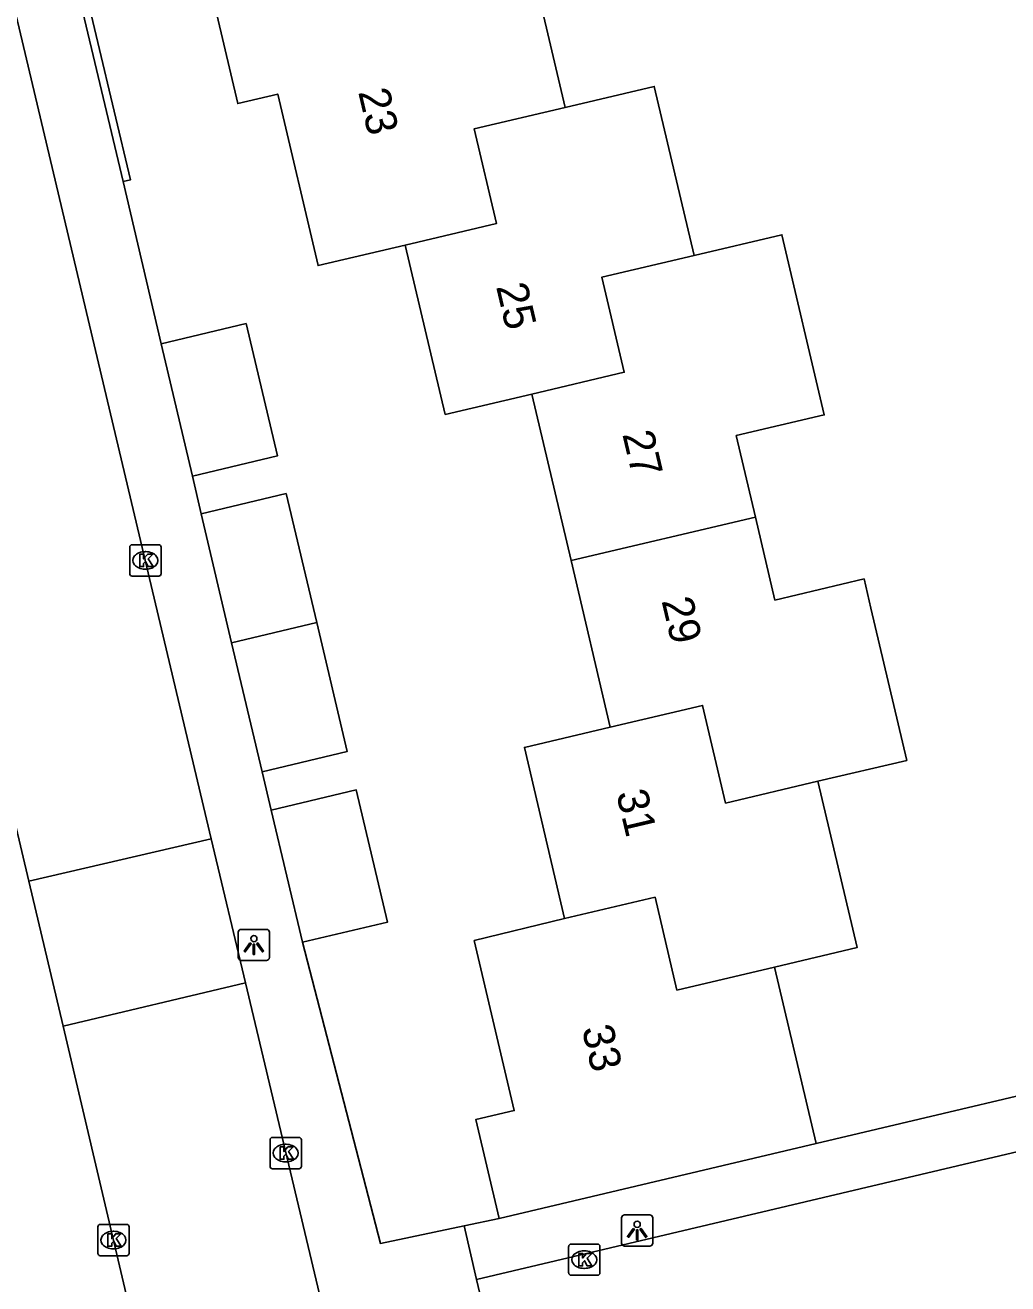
# Model space of a CAD drawing. Extents: x 158038 to 159242, y 380133 to 381214.
# Drawn here: x 159071.47 to 159102.93, y 380545.84 to 380586.11 of the extents above; entities that cross this region are included whole.
import ezdxf

# ---------------------------------------------------------------- set-up
doc = ezdxf.new("R2010")
doc.units = 0
for name, color, linetype in [('IMGEO_Hek', 7, 'Continuous'), ('IMGEO_Kolk', 7, 'Continuous'), ('IMGEO_Lichtpunt', 7, 'Continuous'), ('IMGEO_Muur', 7, 'Continuous'), ('IMGEO_Pand', 7, 'Continuous'), ('IMGEO_Pand_nummerreeks', 7, 'Continuous'), ('IMGEO_Rijbaan_lokaal_open', 7, 'Continuous'), ('IMGEO_Voetpad_open', 7, 'Continuous')]:
    doc.layers.add(name, color=color, linetype=linetype)

msp = doc.modelspace()

# ---------------------------------------------------------------- linework, layer by layer
at = {"layer": 'IMGEO_Hek'}
msp.add_lwpolyline([(159096.792, 380550.33), (159118.109, 380555.364)], dxfattribs=at)
at = {"layer": 'IMGEO_Kolk'}
for p, q in [((159074.815, 380568.561), (159074.815, 380569.413)), ((159074.89, 380569.487), (159075.742, 380569.487)), ((159075.816, 380569.413), (159075.816, 380568.561)), ((159075.303, 380569.267), (159075.328, 380569.267)), ((159075.742, 380568.487), (159074.89, 380568.487)), ((159075.326, 380568.707), (159075.301, 380568.707)), ((159079.307, 380549.601), (159079.307, 380550.453)), ((159079.382, 380550.527), (159080.234, 380550.527)), ((159080.308, 380550.453), (159080.308, 380549.601)), ((159079.795, 380550.307), (159079.82, 380550.307)), ((159079.818, 380549.747), (159079.793, 380549.747)), ((159080.234, 380549.527), (159079.382, 380549.527)), ((159073.792, 380546.818), (159073.792, 380547.67)), ((159073.867, 380547.744), (159074.719, 380547.744)), ((159074.793, 380547.67), (159074.793, 380546.818)), ((159074.28, 380547.524), (159074.305, 380547.524)), ((159074.719, 380546.744), (159073.867, 380546.744)), ((159074.303, 380546.964), (159074.278, 380546.964)), ((159088.866, 380546.191), (159088.866, 380547.043)), ((159088.941, 380547.117), (159089.793, 380547.117)), ((159089.354, 380546.897), (159089.379, 380546.897)), ((159089.867, 380547.043), (159089.867, 380546.191)), ((159089.377, 380546.337), (159089.352, 380546.337)), ((159089.793, 380546.117), (159088.941, 380546.117))]:
    msp.add_line(p, q, dxfattribs=at)
for points in [[(159074.815, 380568.561), (159074.815, 380569.413)], [(159074.89, 380569.487), (159075.742, 380569.487)], [(159075.816, 380569.413), (159075.816, 380568.561)], [(159075.136, 380569.187), (159075.259, 380569.187), (159075.259, 380569.036), (159075.389, 380569.187), (159075.553, 380569.187), (159075.407, 380569.036), (159075.56, 380568.787), (159075.408, 380568.787), (159075.323, 380568.951), (159075.259, 380568.884), (159075.259, 380568.787), (159075.136, 380568.787), (159075.136, 380569.187)], [(159075.742, 380568.487), (159074.89, 380568.487)], [(159079.307, 380549.601), (159079.307, 380550.453)], [(159079.382, 380550.527), (159080.234, 380550.527)], [(159080.308, 380550.453), (159080.308, 380549.601)], [(159079.628, 380550.227), (159079.751, 380550.227), (159079.751, 380550.076), (159079.881, 380550.227), (159080.045, 380550.227), (159079.899, 380550.076), (159080.052, 380549.827), (159079.9, 380549.827), (159079.815, 380549.991), (159079.751, 380549.924), (159079.751, 380549.827), (159079.628, 380549.827), (159079.628, 380550.227)], [(159080.234, 380549.527), (159079.382, 380549.527)], [(159073.792, 380546.818), (159073.792, 380547.67)], [(159073.867, 380547.744), (159074.719, 380547.744)], [(159074.793, 380547.67), (159074.793, 380546.818)], [(159074.113, 380547.444), (159074.236, 380547.444), (159074.236, 380547.293), (159074.366, 380547.444), (159074.53, 380547.444), (159074.384, 380547.293), (159074.537, 380547.044), (159074.385, 380547.044), (159074.3, 380547.208), (159074.236, 380547.141), (159074.236, 380547.044), (159074.113, 380547.044), (159074.113, 380547.444)], [(159074.719, 380546.744), (159073.867, 380546.744)], [(159088.866, 380546.191), (159088.866, 380547.043)], [(159088.941, 380547.117), (159089.793, 380547.117)], [(159089.187, 380546.817), (159089.31, 380546.817), (159089.31, 380546.666), (159089.44, 380546.817), (159089.604, 380546.817), (159089.458, 380546.666), (159089.611, 380546.417), (159089.459, 380546.417), (159089.374, 380546.581), (159089.31, 380546.514), (159089.31, 380546.417), (159089.187, 380546.417), (159089.187, 380546.817)], [(159089.867, 380547.043), (159089.867, 380546.191)], [(159089.793, 380546.117), (159088.941, 380546.117)]]:
    msp.add_lwpolyline(points, dxfattribs=at)
for centre, start, end in [((159074.892, 380569.411), 91.552, 178.448), ((159074.892, 380569.411), 91.552, 178.448), ((159075.74, 380569.411), 1.552, 88.448), ((159075.74, 380569.411), 1.552, 88.448), ((159074.892, 380568.563), 181.552, 268.448), ((159074.892, 380568.563), 181.552, 268.448), ((159075.74, 380568.563), 271.552, 358.448), ((159075.74, 380568.563), 271.552, 358.448), ((159079.384, 380550.451), 91.552, 178.448), ((159079.384, 380550.451), 91.552, 178.448), ((159080.232, 380550.451), 1.552, 88.448), ((159080.232, 380550.451), 1.552, 88.448), ((159079.384, 380549.603), 181.552, 268.448), ((159079.384, 380549.603), 181.552, 268.448), ((159080.232, 380549.603), 271.552, 358.448), ((159080.232, 380549.603), 271.552, 358.448), ((159073.869, 380547.668), 91.552, 178.448), ((159073.869, 380547.668), 91.552, 178.448), ((159074.717, 380547.668), 1.552, 88.448), ((159074.717, 380547.668), 1.552, 88.448), ((159073.869, 380546.82), 181.552, 268.448), ((159073.869, 380546.82), 181.552, 268.448), ((159074.717, 380546.82), 271.552, 358.448), ((159074.717, 380546.82), 271.552, 358.448), ((159088.943, 380547.041), 91.552, 178.448), ((159088.943, 380547.041), 91.552, 178.448), ((159089.791, 380547.041), 1.552, 88.448), ((159089.791, 380547.041), 1.552, 88.448), ((159088.943, 380546.193), 181.552, 268.448), ((159088.943, 380546.193), 181.552, 268.448), ((159089.791, 380546.193), 271.552, 358.448), ((159089.791, 380546.193), 271.552, 358.448)]:
    msp.add_arc(centre, 0.0765, start, end, dxfattribs=at)
for centre, major_axis, ratio, start_param, end_param in [((159075.302, 380568.987), (-0.387, 0.002), 0.722429, 4.712389, 7.853982), ((159075.327, 380568.987), (-0.39, 0.002), 0.717154, 1.570796, 4.712389), ((159079.794, 380550.027), (-0.387, 0.002), 0.722429, 4.712389, 7.853982), ((159079.819, 380550.027), (-0.39, 0.002), 0.717154, 1.570796, 4.712389), ((159074.279, 380547.244), (-0.387, 0.002), 0.722429, 4.712389, 7.853982), ((159074.304, 380547.244), (-0.39, 0.002), 0.717154, 1.570796, 4.712389), ((159089.353, 380546.617), (-0.387, 0.002), 0.722429, 4.712389, 7.853982), ((159089.378, 380546.617), (-0.39, 0.002), 0.717154, 1.570796, 4.712389)]:
    msp.add_ellipse(centre, major_axis=major_axis, ratio=ratio, start_param=start_param, end_param=end_param, dxfattribs=at)
at = {"layer": 'IMGEO_Lichtpunt'}
for p, q in [((159078.29, 380557.089), (159078.29, 380556.282)), ((159078.29, 380557.089), (159078.29, 380556.282)), ((159079.192, 380557.184), (159078.384, 380557.184)), ((159079.192, 380557.184), (159078.384, 380557.184)), ((159079.286, 380556.282), (159079.286, 380557.089)), ((159079.286, 380556.282), (159079.286, 380557.089)), ((159078.384, 380556.188), (159079.192, 380556.188)), ((159078.384, 380556.188), (159079.192, 380556.188)), ((159090.561, 380547.952), (159090.561, 380547.145)), ((159090.561, 380547.952), (159090.561, 380547.145)), ((159091.463, 380548.047), (159090.655, 380548.047)), ((159091.463, 380548.047), (159090.655, 380548.047)), ((159091.557, 380547.145), (159091.557, 380547.952)), ((159091.557, 380547.145), (159091.557, 380547.952)), ((159090.655, 380547.051), (159091.463, 380547.051)), ((159090.655, 380547.051), (159091.463, 380547.051))]:
    msp.add_line(p, q, dxfattribs=at)
for points in [[(159078.664, 380556.753), (159078.703, 380556.725), (159078.515, 380556.463), (159078.477, 380556.49), (159078.664, 380556.753)], [(159078.766, 380556.705), (159078.813, 380556.705), (159078.813, 380556.383), (159078.766, 380556.383), (159078.766, 380556.705)], [(159078.876, 380556.725), (159078.914, 380556.752), (159079.101, 380556.49), (159079.062, 380556.462), (159078.876, 380556.725)], [(159090.935, 380547.616), (159090.974, 380547.588), (159090.786, 380547.326), (159090.748, 380547.353), (159090.935, 380547.616)], [(159091.037, 380547.568), (159091.084, 380547.568), (159091.084, 380547.246), (159091.037, 380547.246), (159091.037, 380547.568)], [(159091.147, 380547.588), (159091.185, 380547.615), (159091.372, 380547.353), (159091.333, 380547.325), (159091.147, 380547.588)]]:
    msp.add_lwpolyline(points, dxfattribs=at)
for centre in [(159078.789, 380556.887), (159091.06, 380547.75)]:
    msp.add_circle(centre, 0.0994, dxfattribs=at)
for centre, start, end in [((159078.384, 380557.089), 90, 180), ((159078.384, 380557.089), 90, 180), ((159079.192, 380557.089), 0, 90), ((159079.192, 380557.089), 0, 90), ((159078.384, 380556.282), 180, 270), ((159078.384, 380556.282), 180, 270), ((159079.192, 380556.282), 270, 0), ((159079.192, 380556.282), 270, 360), ((159090.655, 380547.952), 90, 180), ((159090.655, 380547.952), 90, 180), ((159091.463, 380547.952), 0, 90), ((159091.463, 380547.952), 0, 90), ((159090.655, 380547.145), 180, 270), ((159090.655, 380547.145), 180, 270), ((159091.463, 380547.145), 270, 0), ((159091.463, 380547.145), 270, 360)]:
    msp.add_arc(centre, 0.0946, start, end, dxfattribs=at)
at = {"layer": 'IMGEO_Muur'}
for points in [[(159072.514, 380589.899), (159072.748, 380589.955), (159074.836, 380581.162), (159074.602, 380581.107)], [(159074.602, 380581.107), (159072.514, 380589.899)]]:
    msp.add_lwpolyline(points, dxfattribs=at)
at = {"layer": 'IMGEO_Pand'}
for points in [[(159088.754, 380583.477), (159087.504, 380588.782)], [(159077.602, 380586.451), (159078.273, 380583.603), (159079.551, 380583.905), (159080.843, 380578.419), (159083.637, 380579.077)], [(159092.881, 380578.742), (159091.608, 380584.149), (159088.754, 380583.477)], [(159083.637, 380579.077), (159086.552, 380579.763), (159085.839, 380582.791), (159088.754, 380583.477)], [(159094.843, 380570.369), (159094.229, 380572.978), (159097.047, 380573.642), (159095.691, 380579.404), (159092.881, 380578.742)], [(159083.637, 380579.077), (159084.914, 380573.656), (159087.69, 380574.31)], [(159092.881, 380578.742), (159089.927, 380578.046), (159090.644, 380575.006), (159087.69, 380574.31)], [(159076.819, 380571.685), (159079.544, 380572.331), (159078.541, 380576.561), (159075.817, 380575.915)], [(159076.819, 380571.685), (159075.817, 380575.915)], [(159087.69, 380574.31), (159088.945, 380568.98)], [(159080.8, 380566.999), (159079.821, 380571.123), (159077.097, 380570.476)], [(159078.076, 380566.352), (159077.097, 380570.476)], [(159094.843, 380570.369), (159088.945, 380568.98)], [(159096.844, 380561.921), (159099.691, 380562.591), (159098.545, 380567.458), (159098.325, 380568.393), (159095.467, 380567.72), (159094.843, 380570.369)], [(159088.945, 380568.98), (159090.2, 380563.65)], [(159080.8, 380566.999), (159078.076, 380566.352)], [(159079.055, 380562.228), (159081.779, 380562.875), (159080.8, 380566.999)], [(159079.055, 380562.228), (159078.076, 380566.352)], [(159096.844, 380561.921), (159093.889, 380561.226), (159093.154, 380564.346), (159090.2, 380563.65)], [(159090.2, 380563.65), (159087.45, 380563.002), (159088.738, 380557.532)], [(159080.342, 380556.772), (159083.067, 380557.418), (159082.065, 380561.646), (159079.34, 380561.001)], [(159095.46, 380555.978), (159098.098, 380556.599), (159096.844, 380561.921)], [(159080.342, 380556.772), (159079.34, 380561.001)], [(159088.738, 380557.532), (159091.633, 380558.213), (159092.332, 380555.241), (159095.46, 380555.978)], [(159088.738, 380557.532), (159085.843, 380556.826), (159087.126, 380551.387), (159085.892, 380551.097), (159086.637, 380547.936)], [(159096.792, 380550.33), (159095.46, 380555.978)], [(159096.792, 380550.33), (159086.637, 380547.936)]]:
    msp.add_lwpolyline(points, dxfattribs=at)
at = {"layer": 'IMGEO_Rijbaan_lokaal_open'}
for points in [[(159066.215, 380607.32), (159077.419, 380560.08)], [(159071.581, 380558.721), (159066.426, 380580.517)], [(159085.921, 380545.977), (159143.405, 380559.561), (159142.819, 380562.063)], [(159071.581, 380558.721), (159077.419, 380560.08)], [(159077.419, 380560.08), (159078.519, 380555.471)], [(159072.688, 380554.086), (159071.581, 380558.721)], [(159078.519, 380555.471), (159072.688, 380554.086)], [(159078.519, 380555.471), (159080.785, 380545.957), (159082.358, 380539.346), (159083.929, 380532.406)], [(159078.094, 380531.086), (159072.688, 380554.086)], [(159087.209, 380540.498), (159086.565, 380543.238), (159085.921, 380545.977)]]:
    msp.add_lwpolyline(points, dxfattribs=at)
at = {"layer": 'IMGEO_Voetpad_open'}
for points in [[(159075.817, 380575.915), (159074.602, 380581.107)], [(159077.097, 380570.476), (159076.819, 380571.685)], [(159079.34, 380561.001), (159079.055, 380562.228)], [(159085.516, 380547.699), (159082.841, 380547.136), (159080.342, 380556.772)], [(159118.109, 380555.364), (159096.792, 380550.33)], [(159086.637, 380547.936), (159085.516, 380547.699)], [(159085.516, 380547.699), (159085.921, 380545.977)]]:
    msp.add_lwpolyline(points, dxfattribs=at)

# ---------------------------------------------------------------- texts
at = {"layer": 'IMGEO_Pand_nummerreeks'}
for s, rotation, p in [('23', 283.2512, (159082.124, 380583.976)), ('25', 283.2552, (159086.539, 380577.749)), ('27', 283.2495, (159090.581, 380573.028)), ('29', 283.2495, (159091.836, 380567.698)), ('31', 283.2499, (159090.384, 380561.54)), ('33', 283.2479, (159089.283, 380554.009))]:
    msp.add_text(s, height=1, rotation=rotation, dxfattribs=at).set_placement(p)

doc.saveas('drawing.dxf')
